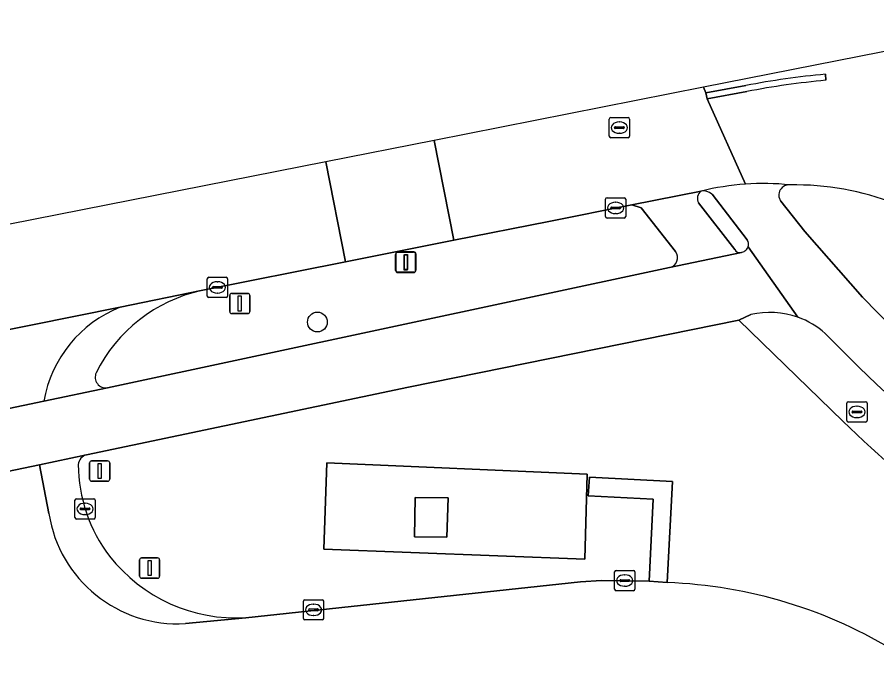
# Model space of a CAD drawing. Extents: x 162156 to 163172, y 378995 to 380779.
# Drawn here: x 162588.47 to 162630.92, y 380742.37 to 380774.9 of the extents above; entities that cross this region are included whole.
import ezdxf

# ---------------------------------------------------------------- set-up
doc = ezdxf.new("R2010")
doc.units = 0
for name, color, linetype in [('IMGEO_Berm_groen', 7, 'Continuous'), ('IMGEO_Boom', 7, 'Continuous'), ('IMGEO_Fietspad_gesloten', 7, 'Continuous'), ('IMGEO_Hek', 7, 'Continuous'), ('IMGEO_Kolk', 7, 'Continuous'), ('IMGEO_Lichtmast', 7, 'Continuous'), ('IMGEO_Opslagtank', 7, 'Continuous'), ('IMGEO_Rijbaan_lokaal_gesloten', 7, 'Continuous'), ('IMGEO_Rijbaan_lokaal_open', 7, 'Continuous'), ('IMGEO_Rijbaan_regionaal_gesloten', 7, 'Continuous'), ('IMGEO_Rioolput', 7, 'Continuous'), ('IMGEO_Terreindeel_gesloten', 7, 'Continuous'), ('IMGEO_Verkeersbordpaal', 7, 'Continuous'), ('IMGEO_Verkeerseiland_gesloten', 7, 'Continuous'), ('IMGEO_Voetpad_gesloten', 7, 'Continuous'), ('IMGEO_Voetpad_open', 7, 'Continuous')]:
    doc.layers.add(name, color=color, linetype=linetype)

msp = doc.modelspace()

# ---------------------------------------------------------------- linework, layer by layer
at = {"layer": 'IMGEO_Berm_groen'}
for points in [[(162626.173, 380765.824), (162627.365, 380764.319), (162630.206, 380761.078), (162631.724, 380759.519)], [(162620.974, 380763.325), (162619.279, 380765.486), (162618.829, 380765.635), (162614.73, 380764.819), (162610.034, 380763.884), (162604.679, 380762.817), (162597.557, 380761.399)], [(162592.926, 380756.593), (162620.684, 380762.535)], [(162629.244, 380754.955), (162624.101, 380759.946), (162607.792, 380756.632), (162591.896, 380753.292)], [(162599.767, 380745.239), (162616.282, 380747.009), (162617.326, 380747.078), (162619.686, 380747.045), (162619.881, 380751.104), (162616.66, 380751.264), (162616.729, 380752.189), (162620.825, 380751.967), (162620.561, 380746.976)]]:
    msp.add_lwpolyline(points, dxfattribs=at)
msp.add_lwpolyline([(162603.614, 380748.628), (162603.764, 380752.892), (162616.609, 380752.33), (162616.506, 380748.133)], close=True, dxfattribs=at)
for centre, radius, start, end in [((162626.588, 380766.115), 0.507, 84.3328, 215.0827), ((162626.839, 380752.748), 13.874, 47.0832, 90.8291), ((162620.58, 380763.021), 0.497, 282.0557, 37.6291), ((162599.205, 380753.945), 7.634, 102.4706, 153.5967), ((162592.856, 380757.123), 0.534, 155.9991, 277.5195), ((162677.436, 380804.607), 69.194, 225.85538, 238.53799), ((162592.029, 380752.764), 0.545, 104.1615, 175.767), ((162599.035, 380752.853), 7.549, 180.3714, 217.3388), ((162599.317, 380753.228), 8.002, 218.2536, 273.2244), ((162619.696, 380723.692), 23.301, 58.1977, 87.8721)]:
    msp.add_arc(centre, radius, start, end, dxfattribs=at)
at = {"layer": 'IMGEO_Boom'}
msp.add_circle((162603.293, 380759.847), 0.489, dxfattribs=at)
at = {"layer": 'IMGEO_Fietspad_gesloten'}
for points in [[(162622.782, 380766.166), (162624.525, 380763.907)], [(162631.724, 380759.519), (162630.206, 380761.078), (162627.365, 380764.319), (162626.173, 380765.824)], [(162624.234, 380763.278), (162620.684, 380762.535), (162592.926, 380756.593), (162589.781, 380755.934), (162583.323, 380754.583), (162562.149, 380750.193), (162562.193, 380750), (162562.827, 380747.213), (162576.087, 380750), (162584.342, 380751.698), (162589.562, 380752.799), (162591.896, 380753.292), (162607.792, 380756.632), (162624.101, 380759.946), (162624.696, 380760.211)], [(162627.027, 380760.082), (162624.566, 380763.563)], [(162624.566, 380763.563), (162627.027, 380760.082)]]:
    msp.add_lwpolyline(points, dxfattribs=at)
for centre, radius, start, end in [((162625.334, 380753.732), 12.956, 93.9993, 103.7733), ((162625.319, 380753.834), 12.854, 84.1123, 93.9676), ((162622.338, 380765.611), 0.71, 51.3402, 97.2238), ((162626.588, 380766.115), 0.507, 84.3328, 215.0827), ((162624.198, 380763.694), 0.39, 340.446, 33.1476), ((162624.142, 380763.664), 0.397, 283.4845, 310.476), ((162624.202, 380763.695), 0.387, 300.5446, 340.0127), ((162625.644, 380756.215), 4.107, 70.3217, 103.3432), ((162625.643, 380756.198), 4.123, 48.4713, 70.3788), ((162680.921, 380809.863), 72.932, 223.90728, 238.85235)]:
    msp.add_arc(centre, radius, start, end, dxfattribs=at)
at = {"layer": 'IMGEO_Hek'}
for points in [[(162603.614, 380748.628), (162603.764, 380752.892), (162616.609, 380752.33), (162616.506, 380748.133)], [(162603.614, 380748.628), (162616.506, 380748.133)]]:
    msp.add_lwpolyline(points, dxfattribs=at)
at = {"layer": 'IMGEO_Kolk'}
for p, q in [((162617.522, 380765.056), (162617.522, 380765.908)), ((162617.597, 380765.982), (162618.449, 380765.982)), ((162618.523, 380765.908), (162618.523, 380765.056)), ((162617.781, 380765.476), (162617.781, 380765.488)), ((162618.219, 380765.439), (162617.821, 380765.439)), ((162617.824, 380765.525), (162618.222, 380765.525)), ((162618.01, 380765.762), (162618.035, 380765.762)), ((162618.265, 380765.488), (162618.265, 380765.476)), ((162618.449, 380764.982), (162617.597, 380764.982)), ((162618.033, 380765.202), (162618.008, 380765.202)), ((162597.856, 380761.132), (162597.856, 380761.984)), ((162597.931, 380762.058), (162598.783, 380762.058)), ((162598.857, 380761.984), (162598.857, 380761.132)), ((162598.115, 380761.552), (162598.115, 380761.564)), ((162598.158, 380761.601), (162598.556, 380761.601)), ((162598.344, 380761.838), (162598.369, 380761.838)), ((162598.599, 380761.564), (162598.599, 380761.552)), ((162598.553, 380761.515), (162598.155, 380761.515)), ((162598.367, 380761.278), (162598.342, 380761.278)), ((162598.783, 380761.058), (162597.931, 380761.058)), ((162591.32, 380750.189), (162591.32, 380751.041)), ((162591.395, 380751.115), (162592.247, 380751.115)), ((162592.321, 380751.041), (162592.321, 380750.189)), ((162591.579, 380750.609), (162591.579, 380750.621)), ((162592.017, 380750.572), (162591.619, 380750.572)), ((162591.622, 380750.658), (162592.02, 380750.658)), ((162591.808, 380750.895), (162591.833, 380750.895)), ((162592.063, 380750.621), (162592.063, 380750.609)), ((162592.247, 380750.115), (162591.395, 380750.115)), ((162591.831, 380750.335), (162591.806, 380750.335)), ((162618.045, 380747.576), (162618.897, 380747.576)), ((162617.97, 380746.65), (162617.97, 380747.502)), ((162618.272, 380747.119), (162618.67, 380747.119)), ((162618.458, 380747.356), (162618.483, 380747.356)), ((162618.971, 380747.502), (162618.971, 380746.65)), ((162618.229, 380747.07), (162618.229, 380747.082)), ((162618.667, 380747.033), (162618.269, 380747.033)), ((162618.481, 380746.796), (162618.456, 380746.796)), ((162618.713, 380747.082), (162618.713, 380747.07)), ((162618.897, 380746.576), (162618.045, 380746.576)), ((162602.602, 380745.203), (162602.602, 380746.055)), ((162602.677, 380746.129), (162603.529, 380746.129)), ((162603.09, 380745.909), (162603.115, 380745.909)), ((162603.603, 380746.055), (162603.603, 380745.203)), ((162602.861, 380745.623), (162602.861, 380745.635)), ((162603.299, 380745.586), (162602.901, 380745.586)), ((162602.904, 380745.672), (162603.302, 380745.672)), ((162603.345, 380745.635), (162603.345, 380745.623)), ((162603.529, 380745.129), (162602.677, 380745.129)), ((162603.113, 380745.349), (162603.088, 380745.349))]:
    msp.add_line(p, q, dxfattribs=at)
for points in [[(162617.522, 380765.056), (162617.522, 380765.908)], [(162617.597, 380765.982), (162618.449, 380765.982)], [(162618.523, 380765.908), (162618.523, 380765.056)], [(162618.449, 380764.982), (162617.597, 380764.982)], [(162597.856, 380761.132), (162597.856, 380761.984)], [(162597.931, 380762.058), (162598.783, 380762.058)], [(162598.857, 380761.984), (162598.857, 380761.132)], [(162598.783, 380761.058), (162597.931, 380761.058)], [(162591.32, 380750.189), (162591.32, 380751.041)], [(162591.395, 380751.115), (162592.247, 380751.115)], [(162592.321, 380751.041), (162592.321, 380750.189)], [(162592.247, 380750.115), (162591.395, 380750.115)], [(162618.045, 380747.576), (162618.897, 380747.576)], [(162617.97, 380746.65), (162617.97, 380747.502)], [(162618.971, 380747.502), (162618.971, 380746.65)], [(162618.897, 380746.576), (162618.045, 380746.576)], [(162602.602, 380745.203), (162602.602, 380746.055)], [(162602.677, 380746.129), (162603.529, 380746.129)], [(162603.603, 380746.055), (162603.603, 380745.203)], [(162603.529, 380745.129), (162602.677, 380745.129)]]:
    msp.add_lwpolyline(points, dxfattribs=at)
for centre, radius, start, end in [((162617.599, 380765.906), 0.0765, 91.552, 178.448), ((162617.599, 380765.906), 0.0765, 91.552, 178.448), ((162618.447, 380765.906), 0.0765, 1.552, 88.448), ((162618.447, 380765.906), 0.0765, 1.552, 88.448), ((162617.821, 380765.485), 0.0403, 85.8775, 175.7526), ((162617.818, 380765.475), 0.0366, 178.938, 274.7102), ((162618.222, 380765.482), 0.043, 264.8664, 352.4533), ((162618.226, 380765.487), 0.0386, 1.7309, 96.639), ((162617.599, 380765.058), 0.0765, 181.552, 268.448), ((162617.599, 380765.058), 0.0765, 181.552, 268.448), ((162618.447, 380765.058), 0.0765, 271.552, 358.448), ((162618.447, 380765.058), 0.0765, 271.552, 358.448), ((162597.933, 380761.982), 0.0765, 91.552, 178.448), ((162597.933, 380761.982), 0.0765, 91.552, 178.448), ((162598.781, 380761.982), 0.0765, 1.552, 88.448), ((162598.781, 380761.982), 0.0765, 1.552, 88.448), ((162598.155, 380761.561), 0.0403, 85.8775, 175.7526), ((162598.152, 380761.551), 0.0366, 178.938, 274.7102), ((162598.556, 380761.558), 0.043, 264.8664, 352.4533), ((162598.56, 380761.563), 0.0386, 1.7309, 96.639), ((162597.933, 380761.134), 0.0765, 181.552, 268.448), ((162597.933, 380761.134), 0.0765, 181.552, 268.448), ((162598.781, 380761.134), 0.0765, 271.552, 358.448), ((162598.781, 380761.134), 0.0765, 271.552, 358.448), ((162591.397, 380751.039), 0.0765, 91.552, 178.448), ((162591.397, 380751.039), 0.0765, 91.552, 178.448), ((162592.245, 380751.039), 0.0765, 1.552, 88.448), ((162592.245, 380751.039), 0.0765, 1.552, 88.448), ((162591.619, 380750.618), 0.0403, 85.8775, 175.7526), ((162591.616, 380750.608), 0.0366, 178.938, 274.7102), ((162592.02, 380750.615), 0.043, 264.8664, 352.4533), ((162592.024, 380750.62), 0.0386, 1.7309, 96.639), ((162591.397, 380750.191), 0.0765, 181.552, 268.448), ((162591.397, 380750.191), 0.0765, 181.552, 268.448), ((162592.245, 380750.191), 0.0765, 271.552, 358.448), ((162592.245, 380750.191), 0.0765, 271.552, 358.448), ((162618.047, 380747.5), 0.0765, 91.552, 178.448), ((162618.047, 380747.5), 0.0765, 91.552, 178.448), ((162618.895, 380747.5), 0.0765, 1.552, 88.448), ((162618.895, 380747.5), 0.0765, 1.552, 88.448), ((162618.269, 380747.079), 0.0403, 85.8775, 175.7526), ((162618.674, 380747.081), 0.0386, 1.7309, 96.639), ((162618.266, 380747.069), 0.0366, 178.938, 274.7102), ((162618.67, 380747.076), 0.043, 264.8664, 352.4533), ((162618.047, 380746.652), 0.0765, 181.552, 268.448), ((162618.047, 380746.652), 0.0765, 181.552, 268.448), ((162618.895, 380746.652), 0.0765, 271.552, 358.448), ((162618.895, 380746.652), 0.0765, 271.552, 358.448), ((162602.679, 380746.053), 0.0765, 91.552, 178.448), ((162602.679, 380746.053), 0.0765, 91.552, 178.448), ((162603.527, 380746.053), 0.0765, 1.552, 88.448), ((162603.527, 380746.053), 0.0765, 1.552, 88.448), ((162602.901, 380745.632), 0.0403, 85.8775, 175.7526), ((162602.898, 380745.622), 0.0366, 178.938, 274.7102), ((162603.302, 380745.629), 0.043, 264.8664, 352.4533), ((162603.306, 380745.634), 0.0386, 1.7309, 96.639), ((162602.679, 380745.205), 0.0765, 181.552, 268.448), ((162602.679, 380745.205), 0.0765, 181.552, 268.448), ((162603.527, 380745.205), 0.0765, 271.552, 358.448), ((162603.527, 380745.205), 0.0765, 271.552, 358.448)]:
    msp.add_arc(centre, radius, start, end, dxfattribs=at)
for centre, major_axis, ratio, start_param, end_param in [((162618.009, 380765.482), (-0.387, 0.002), 0.722429, 4.712389, 7.853982), ((162618.034, 380765.482), (-0.39, 0.002), 0.717154, 1.570796, 4.712389), ((162598.343, 380761.558), (-0.387, 0.002), 0.722429, 4.712389, 7.853982), ((162598.368, 380761.558), (-0.39, 0.002), 0.717154, 1.570796, 4.712389), ((162591.807, 380750.615), (-0.387, 0.002), 0.722429, 4.712389, 7.853982), ((162591.832, 380750.615), (-0.39, 0.002), 0.717154, 1.570796, 4.712389), ((162618.457, 380747.076), (-0.387, 0.002), 0.722429, 4.712389, 7.853982), ((162618.482, 380747.076), (-0.39, 0.002), 0.717154, 1.570796, 4.712389), ((162603.089, 380745.629), (-0.387, 0.002), 0.722429, 4.712389, 7.853982), ((162603.114, 380745.629), (-0.39, 0.002), 0.717154, 1.570796, 4.712389)]:
    msp.add_ellipse(centre, major_axis=major_axis, ratio=ratio, start_param=start_param, end_param=end_param, dxfattribs=at)
at = {"layer": 'IMGEO_Lichtmast'}
for p, q in [((162607.255, 380763.29), (162608.045, 380763.29)), ((162608.045, 380763.29), (162607.255, 380763.29)), ((162607.271, 380763.311), (162608.061, 380763.311)), ((162608.061, 380763.311), (162607.271, 380763.311)), ((162607.155, 380762.39), (162607.155, 380763.19)), ((162607.155, 380763.19), (162607.155, 380762.39)), ((162607.171, 380762.411), (162607.171, 380763.211)), ((162607.171, 380763.211), (162607.171, 380762.411)), ((162608.145, 380763.19), (162608.145, 380762.39)), ((162608.145, 380762.39), (162608.145, 380763.19)), ((162608.161, 380763.211), (162608.161, 380762.411)), ((162608.161, 380762.411), (162608.161, 380763.211)), ((162608.045, 380762.29), (162607.255, 380762.29)), ((162607.255, 380762.29), (162608.045, 380762.29)), ((162608.061, 380762.311), (162607.271, 380762.311)), ((162607.271, 380762.311), (162608.061, 380762.311)), ((162594.512, 380747.292), (162594.512, 380748.092)), ((162594.512, 380748.092), (162594.512, 380747.292)), ((162594.612, 380748.192), (162595.402, 380748.192)), ((162595.402, 380748.192), (162594.612, 380748.192)), ((162595.502, 380748.092), (162595.502, 380747.292)), ((162595.502, 380747.292), (162595.502, 380748.092)), ((162595.402, 380747.192), (162594.612, 380747.192)), ((162594.612, 380747.192), (162595.402, 380747.192))]:
    msp.add_line(p, q, dxfattribs=at)
for points in [[(162607.575, 380763.165), (162607.725, 380763.165), (162607.725, 380762.415), (162607.575, 380762.415), (162607.575, 380763.165)], [(162607.591, 380763.186), (162607.741, 380763.186), (162607.741, 380762.436), (162607.591, 380762.436), (162607.591, 380763.186)], [(162594.932, 380748.067), (162595.082, 380748.067), (162595.082, 380747.317), (162594.932, 380747.317), (162594.932, 380748.067)]]:
    msp.add_lwpolyline(points, dxfattribs=at)
for centre, start, end in [((162607.255, 380763.19), 90, 180), ((162607.255, 380763.19), 90, 180), ((162607.271, 380763.211), 90, 180), ((162607.271, 380763.211), 90, 180), ((162608.045, 380763.19), 0, 90), ((162608.045, 380763.19), 360, 90), ((162608.061, 380763.211), 0, 90), ((162608.061, 380763.211), 360, 90), ((162607.255, 380762.39), 180, 270), ((162607.255, 380762.39), 180, 270), ((162607.271, 380762.411), 180, 270), ((162607.271, 380762.411), 180, 270), ((162608.045, 380762.39), 270, 0), ((162608.045, 380762.39), 270, 0), ((162608.061, 380762.411), 270, 0), ((162608.061, 380762.411), 270, 0), ((162594.612, 380748.092), 90, 180), ((162594.612, 380748.092), 90, 180), ((162595.402, 380748.092), 0, 90), ((162595.402, 380748.092), 360, 90), ((162594.612, 380747.292), 180, 270), ((162594.612, 380747.292), 180, 270), ((162595.402, 380747.292), 270, 0), ((162595.402, 380747.292), 270, 0)]:
    msp.add_arc(centre, 0.1, start, end, dxfattribs=at)
at = {"layer": 'IMGEO_Opslagtank'}
msp.add_lwpolyline([(162608.13, 380751.176), (162608.093, 380749.237), (162609.681, 380749.219), (162609.755, 380751.157)], close=True, dxfattribs=at)
at = {"layer": 'IMGEO_Rijbaan_lokaal_gesloten'}
for points in [[(162624.43, 380766.657), (162622.54, 380770.864), (162622.471, 380771.171), (162622.355, 380771.442), (162609.055, 380768.819)], [(162609.055, 380768.819), (162610.034, 380763.884), (162614.73, 380764.819), (162618.829, 380765.635), (162622.249, 380766.316)], [(162499.435, 380742.37), (162500, 380742.464), (162510.653, 380744.231), (162521.229, 380746.13), (162523.387, 380746.557), (162530.31, 380747.933), (162540.514, 380750), (162541.398, 380750.179), (162562.514, 380754.404), (162580.218, 380757.939), (162582.419, 380758.348), (162593.561, 380760.58), (162597.557, 380761.399), (162604.679, 380762.817), (162603.709, 380767.765), (162551.953, 380757.558), (162530.539, 380753.513), (162503.413, 380748.389), (162467.626, 380743.47), (162450.181, 380743.589)]]:
    msp.add_lwpolyline(points, dxfattribs=at)
msp.add_lwpolyline([(162609.055, 380768.819), (162603.709, 380767.765), (162604.679, 380762.817), (162610.034, 380763.884)], close=True, dxfattribs=at)
msp.add_arc((162625.334, 380753.732), 12.956, 93.9993, 103.7733, dxfattribs=at)
at = {"layer": 'IMGEO_Rijbaan_lokaal_open'}
for points in [[(162590.033, 380750.387), (162589.562, 380752.799), (162584.342, 380751.698)], [(162620.561, 380746.976), (162619.686, 380747.045), (162617.326, 380747.078), (162616.282, 380747.009), (162599.767, 380745.239), (162596.774, 380744.949)]]:
    msp.add_lwpolyline(points, dxfattribs=at)
for centre, radius, start, end in [((162596.401, 380751.384), 6.445, 188.8942, 273.3192), ((162619.696, 380723.692), 23.301, 58.1977, 87.8721)]:
    msp.add_arc(centre, radius, start, end, dxfattribs=at)
at = {"layer": 'IMGEO_Rijbaan_regionaal_gesloten'}
for points in [[(162639.916, 380774.905), (162622.355, 380771.442), (162622.471, 380771.171), (162624.452, 380771.528)], [(162628.382, 380772.085), (162628.409, 380771.787)], [(162624.509, 380771.233), (162622.54, 380770.864), (162624.43, 380766.657)]]:
    msp.add_lwpolyline(points, dxfattribs=at)
for centre, radius, start, end in [((162631.834, 380733.585), 38.654, 95.1238, 101.0099), ((162631.858, 380733.499), 38.443, 95.1481, 101.0216), ((162625.319, 380753.834), 12.854, 84.1123, 93.9676), ((162626.839, 380752.748), 13.874, 47.0832, 90.8291)]:
    msp.add_arc(centre, radius, start, end, dxfattribs=at)
at = {"layer": 'IMGEO_Rioolput'}
for p, q in [((162617.707, 380769.022), (162617.707, 380769.874)), ((162617.782, 380769.948), (162618.634, 380769.948)), ((162618.195, 380769.728), (162618.22, 380769.728)), ((162618.708, 380769.874), (162618.708, 380769.022)), ((162617.966, 380769.442), (162617.966, 380769.454)), ((162618.404, 380769.405), (162618.006, 380769.405)), ((162618.009, 380769.491), (162618.407, 380769.491)), ((162618.45, 380769.454), (162618.45, 380769.442)), ((162618.634, 380768.948), (162617.782, 380768.948)), ((162618.218, 380769.168), (162618.193, 380769.168)), ((162629.441, 380754.98), (162629.441, 380755.832)), ((162629.516, 380755.906), (162630.368, 380755.906)), ((162629.929, 380755.686), (162629.954, 380755.686)), ((162630.442, 380755.832), (162630.442, 380754.98)), ((162629.7, 380755.4), (162629.7, 380755.412)), ((162630.138, 380755.363), (162629.74, 380755.363)), ((162629.743, 380755.449), (162630.141, 380755.449)), ((162630.184, 380755.412), (162630.184, 380755.4)), ((162630.368, 380754.906), (162629.516, 380754.906)), ((162629.952, 380755.126), (162629.927, 380755.126))]:
    msp.add_line(p, q, dxfattribs=at)
for points in [[(162617.707, 380769.022), (162617.707, 380769.874)], [(162617.782, 380769.948), (162618.634, 380769.948)], [(162618.708, 380769.874), (162618.708, 380769.022)], [(162618.634, 380768.948), (162617.782, 380768.948)], [(162629.441, 380754.98), (162629.441, 380755.832)], [(162629.516, 380755.906), (162630.368, 380755.906)], [(162630.442, 380755.832), (162630.442, 380754.98)], [(162630.368, 380754.906), (162629.516, 380754.906)]]:
    msp.add_lwpolyline(points, dxfattribs=at)
for centre, radius, start, end in [((162617.784, 380769.872), 0.0765, 91.552, 178.448), ((162617.784, 380769.872), 0.0765, 91.552, 178.448), ((162618.632, 380769.872), 0.0765, 1.552, 88.448), ((162618.632, 380769.872), 0.0765, 1.552, 88.448), ((162618.006, 380769.451), 0.0403, 85.8775, 175.7526), ((162618.003, 380769.441), 0.0366, 178.938, 274.7102), ((162618.407, 380769.448), 0.043, 264.8664, 352.4533), ((162618.411, 380769.453), 0.0386, 1.7309, 96.639), ((162617.784, 380769.024), 0.0765, 181.552, 268.448), ((162617.784, 380769.024), 0.0765, 181.552, 268.448), ((162618.632, 380769.024), 0.0765, 271.552, 358.448), ((162618.632, 380769.024), 0.0765, 271.552, 358.448), ((162629.518, 380755.83), 0.0765, 91.552, 178.448), ((162629.518, 380755.83), 0.0765, 91.552, 178.448), ((162630.366, 380755.83), 0.0765, 1.552, 88.448), ((162630.366, 380755.83), 0.0765, 1.552, 88.448), ((162629.74, 380755.409), 0.0403, 85.8775, 175.7526), ((162629.737, 380755.399), 0.0366, 178.938, 274.7102), ((162630.141, 380755.406), 0.043, 264.8664, 352.4533), ((162630.145, 380755.411), 0.0386, 1.7309, 96.639), ((162629.518, 380754.982), 0.0765, 181.552, 268.448), ((162629.518, 380754.982), 0.0765, 181.552, 268.448), ((162630.366, 380754.982), 0.0765, 271.552, 358.448), ((162630.366, 380754.982), 0.0765, 271.552, 358.448)]:
    msp.add_arc(centre, radius, start, end, dxfattribs=at)
for centre, major_axis, ratio, start_param, end_param in [((162618.194, 380769.448), (-0.387, 0.002), 0.722429, 4.712389, 7.853982), ((162618.219, 380769.448), (-0.39, 0.002), 0.717154, 1.570796, 4.712389), ((162629.928, 380755.406), (-0.387, 0.002), 0.722429, 4.712389, 7.853982), ((162629.953, 380755.406), (-0.39, 0.002), 0.717154, 1.570796, 4.712389)]:
    msp.add_ellipse(centre, major_axis=major_axis, ratio=ratio, start_param=start_param, end_param=end_param, dxfattribs=at)
at = {"layer": 'IMGEO_Terreindeel_gesloten'}
for points in [[(162616.609, 380752.33), (162603.764, 380752.892), (162603.614, 380748.628), (162616.506, 380748.133)], [(162608.13, 380751.176), (162609.755, 380751.157), (162609.681, 380749.219), (162608.093, 380749.237)]]:
    msp.add_lwpolyline(points, close=True, dxfattribs=at)
at = {"layer": 'IMGEO_Verkeersbordpaal'}
for p, q in [((162598.965, 380760.361), (162598.965, 380761.161)), ((162598.965, 380761.161), (162598.965, 380760.361)), ((162599.065, 380761.261), (162599.855, 380761.261)), ((162599.855, 380761.261), (162599.065, 380761.261)), ((162599.955, 380761.161), (162599.955, 380760.361)), ((162599.955, 380760.361), (162599.955, 380761.161)), ((162599.855, 380760.261), (162599.065, 380760.261)), ((162599.065, 380760.261), (162599.855, 380760.261)), ((162592.045, 380752.085), (162592.045, 380752.885)), ((162592.045, 380752.885), (162592.045, 380752.085)), ((162592.145, 380752.985), (162592.935, 380752.985)), ((162592.935, 380752.985), (162592.145, 380752.985)), ((162593.035, 380752.885), (162593.035, 380752.085)), ((162593.035, 380752.085), (162593.035, 380752.885)), ((162592.935, 380751.985), (162592.145, 380751.985)), ((162592.145, 380751.985), (162592.935, 380751.985))]:
    msp.add_line(p, q, dxfattribs=at)
for points in [[(162599.385, 380761.136), (162599.535, 380761.136), (162599.535, 380760.386), (162599.385, 380760.386), (162599.385, 380761.136)], [(162592.465, 380752.86), (162592.615, 380752.86), (162592.615, 380752.11), (162592.465, 380752.11), (162592.465, 380752.86)]]:
    msp.add_lwpolyline(points, dxfattribs=at)
for centre, start, end in [((162599.065, 380761.161), 90, 180), ((162599.065, 380761.161), 90, 180), ((162599.855, 380761.161), 0, 90), ((162599.855, 380761.161), 360, 90), ((162599.065, 380760.361), 180, 270), ((162599.065, 380760.361), 180, 270), ((162599.855, 380760.361), 270, 0), ((162599.855, 380760.361), 270, 0), ((162592.145, 380752.885), 90, 180), ((162592.145, 380752.885), 90, 180), ((162592.935, 380752.885), 0, 90), ((162592.935, 380752.885), 360, 90), ((162592.145, 380752.085), 180, 270), ((162592.145, 380752.085), 180, 270), ((162592.935, 380752.085), 270, 0), ((162592.935, 380752.085), 270, 0)]:
    msp.add_arc(centre, 0.1, start, end, dxfattribs=at)
at = {"layer": 'IMGEO_Verkeerseiland_gesloten'}
for points in [[(162628.409, 380771.787), (162628.382, 380772.085)], [(162624.452, 380771.528), (162622.471, 380771.171), (162622.54, 380770.864), (162624.509, 380771.233)], [(162624.525, 380763.907), (162622.782, 380766.166)], [(162622.116, 380765.731), (162623.904, 380763.427)], [(162597.557, 380761.399), (162593.561, 380760.58)], [(162589.781, 380755.934), (162592.926, 380756.593)], [(162591.896, 380753.292), (162589.562, 380752.799), (162590.033, 380750.387)], [(162596.774, 380744.949), (162599.767, 380745.239)]]:
    msp.add_lwpolyline(points, dxfattribs=at)
for centre, radius, start, end in [((162631.834, 380733.585), 38.654, 95.1238, 101.0099), ((162631.858, 380733.499), 38.443, 95.1481, 101.0216), ((162622.514, 380765.948), 0.453, 125.7726, 208.6104), ((162622.338, 380765.611), 0.71, 51.3402, 97.2238), ((162624.198, 380763.694), 0.39, 340.446, 33.1476), ((162624.179, 380763.596), 0.323, 211.6182, 279.782), ((162624.142, 380763.664), 0.397, 283.4845, 310.476), ((162624.202, 380763.695), 0.387, 300.5446, 340.0127), ((162599.205, 380753.945), 7.634, 102.4706, 153.5967), ((162595.829, 380754.874), 6.14, 111.6777, 170.0584), ((162592.856, 380757.123), 0.534, 155.9991, 277.5195), ((162592.029, 380752.764), 0.545, 104.1615, 175.767), ((162599.035, 380752.853), 7.549, 180.3714, 217.3388), ((162596.401, 380751.384), 6.445, 188.8942, 273.3192), ((162599.317, 380753.228), 8.002, 218.2536, 273.2244)]:
    msp.add_arc(centre, radius, start, end, dxfattribs=at)
at = {"layer": 'IMGEO_Voetpad_gesloten'}
for points in [[(162593.561, 380760.58), (162582.419, 380758.348)], [(162583.323, 380754.583), (162589.781, 380755.934)]]:
    msp.add_lwpolyline(points, dxfattribs=at)
msp.add_arc((162595.829, 380754.874), 6.14, 111.6777, 170.0584, dxfattribs=at)
at = {"layer": 'IMGEO_Voetpad_open'}
for points in [[(162622.249, 380766.316), (162618.829, 380765.635), (162619.279, 380765.486), (162620.974, 380763.325)], [(162623.904, 380763.427), (162622.116, 380765.731)], [(162620.684, 380762.535), (162624.234, 380763.278)], [(162624.696, 380760.211), (162624.101, 380759.946), (162629.244, 380754.955)]]:
    msp.add_lwpolyline(points, dxfattribs=at)
msp.add_lwpolyline([(162620.825, 380751.967), (162616.729, 380752.189), (162616.66, 380751.264), (162619.881, 380751.104), (162619.686, 380747.045), (162620.561, 380746.976)], close=True, dxfattribs=at)
for centre, radius, start, end in [((162622.514, 380765.948), 0.453, 125.7726, 208.6104), ((162620.58, 380763.021), 0.497, 282.0557, 37.6291), ((162624.179, 380763.596), 0.323, 211.6182, 279.782), ((162625.644, 380756.215), 4.107, 70.3217, 103.3432), ((162625.643, 380756.198), 4.123, 48.4713, 70.3788), ((162680.921, 380809.863), 72.932, 223.90728, 238.85235), ((162677.436, 380804.607), 69.194, 225.85538, 238.53799)]:
    msp.add_arc(centre, radius, start, end, dxfattribs=at)

doc.saveas('drawing.dxf')
